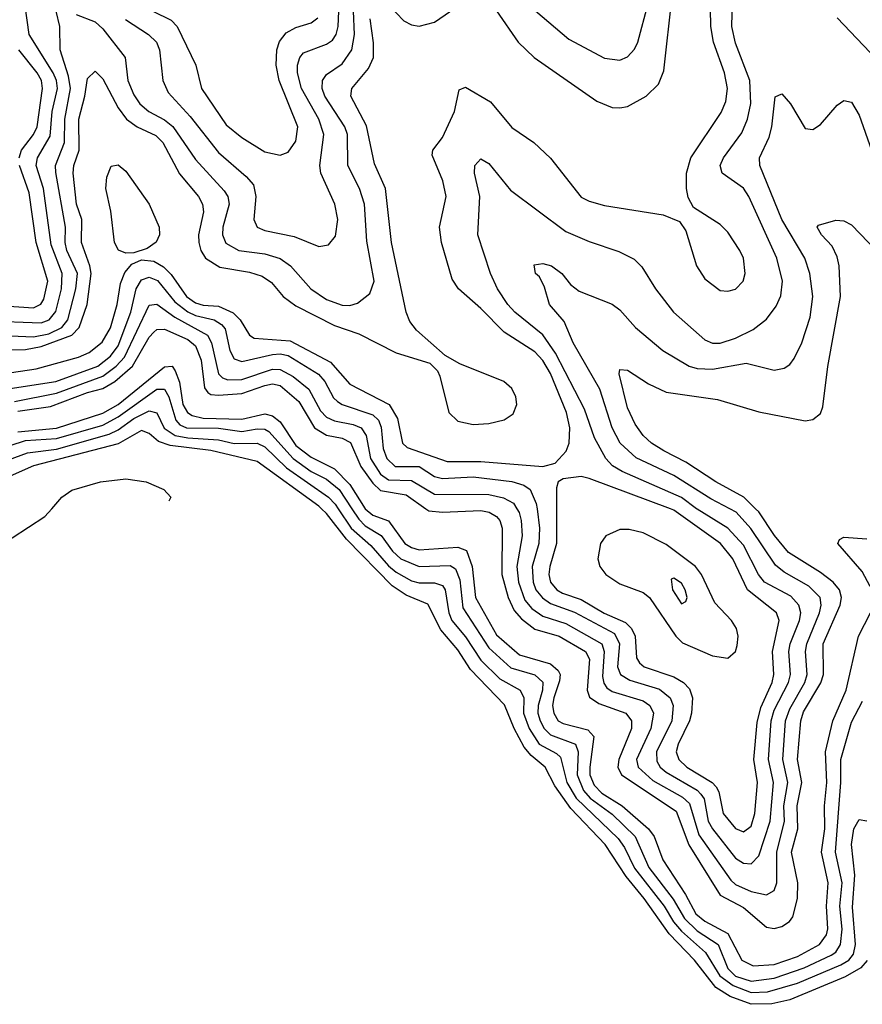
# Model space of a CAD drawing. Header units: inches. Extents: x 990535 to 1117859, y 769386 to 892122.
# Tile 461 of 656: x 1062475 to 1064658, y 808715 to 811268. Entities that reach past the tile are written whole.
import ezdxf

# ---------------------------------------------------------------- set-up
doc = ezdxf.new("R2010")
doc.units = ezdxf.units.IN
doc.header["$MEASUREMENT"] = 0
doc.layers.add('B0860', color=7, linetype='Continuous')
doc.layers.add('B0861', color=7, linetype='Continuous')

msp = doc.modelspace()

# ---------------------------------------------------------------- linework, layer by layer
at = {"layer": 'B0860', "color": 5}
for points, elevation in [([(1062370, 809869.1), (1062540.2, 809979.8), (1062557.7, 810000)], 2380), ([(1064670.8, 808829.2), (1064654.4, 808810), (1064613.5, 808786.5), (1064470, 808726.8), (1064423.9, 808716.1), (1064370, 808715.3), (1064315.6, 808735.6), (1064278.8, 808758.8), (1064223.5, 808830), (1064157.8, 808897.8), (1064093.1, 808990), (1064046.3, 809046.3), (1063992, 809130), (1063902.6, 809222.6), (1063861.6, 809281.6), (1063836.7, 809330), (1063800.1, 809360.1), (1063782.1, 809382.1), (1063755.9, 809430), (1063731.4, 809491.4), (1063643, 809583), (1063610, 809634.4), (1063565.9, 809685.9), (1063532.5, 809752.5), (1063476.4, 809776.4), (1063440.3, 809800.3), (1063321.3, 809921.3), (1063270, 809987.7), (1063257.1, 810000)], 2420), ([(1063300.3, 810000), (1063333.9, 809950), (1063384.8, 809904.8), (1063430, 809852.5), (1063450, 809836), (1063490, 809813.4), (1063510, 809808.1), (1063550, 809807.7), (1063570, 809801.1), (1063577, 809790), (1063586.6, 809730), (1063594.3, 809710), (1063630, 809668.3), (1063670, 809607.3), (1063719.2, 809559.2), (1063771.7, 809530), (1063780.8, 809510), (1063780.6, 809470), (1063794.7, 809430), (1063820.4, 809390), (1063865.9, 809365.9), (1063876, 809356), (1063892.6, 809290), (1063917.1, 809250), (1064025.5, 809145.5), (1064042.2, 809122.2), (1064068, 809068), (1064145, 808970), (1064169.2, 808929.2), (1064190, 808904.6), (1064252.2, 808850), (1064289.4, 808789.4), (1064323.7, 808763.8), (1064370, 808745.7), (1064412.2, 808747.8), (1064490.3, 808770.3), (1064602.8, 808817.2), (1064623.3, 808830), (1064635.1, 808844.9), (1064640.3, 808870), (1064633, 808967), (1064639.2, 809050), (1064630.3, 809130), (1064635.9, 809170), (1064650, 809194.8), (1064670, 809190.7)], 2440), ([(1063335.4, 810000), (1063353.2, 809973.2), (1063370, 809955.9), (1063411, 809931), (1063440.4, 809890), (1063462.1, 809870), (1063510, 809850.7), (1063590, 809853), (1063604.4, 809844.4), (1063615.6, 809815.6), (1063623.2, 809743.2), (1063690, 809639.9), (1063747.8, 809587.8), (1063810, 809569.5), (1063830.7, 809550.7), (1063829.6, 809530), (1063817.9, 809490), (1063817.3, 809470), (1063823.4, 809450), (1063834.2, 809430), (1063850, 809413.8), (1063915.3, 809390), (1063921.5, 809370), (1063919.3, 809310), (1063936.1, 809270), (1063952.6, 809250), (1064010, 809208.1), (1064069.8, 809150), (1064105.1, 809070), (1064168.2, 808988.2), (1064197.5, 808937.5), (1064230, 808905.5), (1064284.3, 808870), (1064310, 808807.7), (1064330, 808788.4), (1064370, 808775), (1064430, 808783.3), (1064507.8, 808810), (1064577.5, 808842.5), (1064589.3, 808850.7), (1064602, 808870), (1064606.2, 808910), (1064600.4, 808970), (1064605.9, 809030), (1064588.7, 809110), (1064602.2, 809290), (1064602.2, 809350), (1064630, 809446.9), (1064659, 809501)], 2460), ([(1063370, 810000), (1063390, 809983.6), (1063430, 809968.4), (1063473.1, 809910), (1063490, 809899.3), (1063510, 809893.9), (1063610, 809900.2), (1063632.1, 809892.1), (1063647.1, 809850), (1063656.1, 809770), (1063710, 809672.8), (1063770, 809621), (1063850, 809598.3), (1063870, 809580.8), (1063875.2, 809570), (1063873.7, 809553.7), (1063858.5, 809510), (1063855.2, 809490), (1063858.7, 809470), (1063870.4, 809450.4), (1063882.9, 809442.9), (1063946.6, 809426.6), (1063962.7, 809410), (1063952, 809330), (1063952.3, 809310), (1063963.2, 809283.2), (1063982.8, 809262.8), (1064035.7, 809230), (1064104.4, 809170), (1064118.6, 809150), (1064140.9, 809090), (1064200, 809000), (1064226.9, 808950), (1064250, 808930.5), (1064310, 808898.6), (1064345.9, 808830), (1064375.2, 808815.2), (1064430, 808818.1), (1064490, 808838.8), (1064547.2, 808870), (1064565, 808895), (1064569.3, 808910.7), (1064565.1, 808970), (1064570, 809030), (1064552.5, 809110), (1064561.2, 809170), (1064560.2, 809230), (1064566.5, 809290), (1064562.8, 809370), (1064581.8, 809450), (1064616.3, 809530), (1064648.6, 809670), (1064679.5, 809730)], 2480), ([(1063526.7, 810000), (1063534.5, 809994.5), (1063570, 809991.2), (1063670, 809995.4), (1063691.1, 809991.1), (1063710, 809980.1), (1063718.6, 809970), (1063724.9, 809950), (1063723.7, 809830), (1063740.3, 809770), (1063755.9, 809735.9), (1063774.7, 809714.7), (1063810, 809688.1), (1063872.8, 809670), (1063941, 809630), (1063951.5, 809610), (1063945, 809530), (1063951.5, 809511.5), (1063975.3, 809495.3), (1064045.4, 809470), (1064059.9, 809450), (1064059.9, 809430), (1064027.5, 809350), (1064025, 809330), (1064033.8, 809310), (1064176.1, 809216.2), (1064208.7, 809128.7), (1064290, 808998.2), (1064350, 808966.3), (1064410, 808915.5), (1064430, 808912.2), (1064450, 808917.4), (1064469.9, 808930), (1064478, 808942), (1064490, 808990), (1064490.8, 809030), (1064475.1, 809110), (1064491.2, 809170), (1064489.8, 809230), (1064501.4, 809290), (1064490.7, 809350), (1064499, 809450), (1064506.2, 809473.8), (1064551.1, 809548.9), (1064557.8, 809570), (1064556.6, 809650), (1064600.6, 809750), (1064604.4, 809770), (1064598.8, 809790), (1064582.6, 809810), (1064550, 809834.9), (1064467, 809887), (1064430.8, 809930.8), (1064390, 809991.8), (1064381.7, 810000)], 2520), ([(1063763.1, 810000), (1063769.2, 809990), (1063774.1, 809970), (1063776.6, 809930), (1063762.8, 809850), (1063767.4, 809810), (1063783.5, 809763.5), (1063801.8, 809741.8), (1063830, 809721.4), (1063890, 809702.3), (1063983.5, 809650), (1063989, 809630), (1063985.1, 809565.1), (1063988.1, 809548.1), (1063996.1, 809536.1), (1064010, 809525.9), (1064090, 809501.7), (1064107.6, 809490), (1064117, 809470), (1064110.5, 809430), (1064073.2, 809350), (1064077.6, 809330), (1064115.8, 809295.8), (1064192.2, 809252.2), (1064210, 809235.5), (1064235, 809155), (1064317.2, 809037.2), (1064330, 809026.2), (1064370, 809007.3), (1064410, 808998.7), (1064429.6, 809010.4), (1064437.1, 809030), (1064436.4, 809110), (1064456.6, 809190), (1064455.2, 809230), (1064465.5, 809290), (1064452.4, 809350), (1064459.4, 809450), (1064470, 809481.6), (1064509.7, 809550), (1064515.4, 809570), (1064511, 809630), (1064514.4, 809650), (1064547.6, 809730), (1064552, 809750), (1064549.2, 809770), (1064519.4, 809799.4), (1064455.5, 809835.5), (1064433.5, 809853.5), (1064369.2, 809949.2), (1064331.4, 809991.4), (1064315.2, 810000)], 2540), ([(1063815.2, 810000), (1063821.7, 809950), (1063819.6, 809910), (1063802.9, 809850), (1063805, 809810), (1063812.6, 809790), (1063829.1, 809769.1), (1063850, 809754.3), (1063912.3, 809732.3), (1064016.4, 809676.4), (1064028.8, 809650), (1064024, 809590), (1064031.6, 809570), (1064055.7, 809555.7), (1064132.3, 809532.3), (1064160.4, 809510), (1064167.9, 809490), (1064164.3, 809450), (1064125.2, 809370), (1064125.5, 809345.5), (1064134.5, 809330), (1064150, 809317.5), (1064230.2, 809270.2), (1064240, 809260), (1064248.1, 809248.1), (1064259, 809190), (1064270.1, 809170), (1064330, 809094.5), (1064350, 809081.6), (1064370, 809079.6), (1064390, 809100.1), (1064419.8, 809190), (1064428, 809290), (1064415, 809350), (1064422, 809450), (1064430, 809477.6), (1064467.2, 809550), (1064472.5, 809570), (1064468.2, 809630), (1064471.3, 809650), (1064495.3, 809710), (1064498.6, 809730), (1064494.1, 809750), (1064473.2, 809773.2), (1064404.6, 809810), (1064389.5, 809829.5), (1064350, 809905.5), (1064309.8, 809949.8), (1064230, 809998.7), (1064228.3, 810000)], 2560), ([(1063865.9, 810000), (1063865.8, 809910), (1063848.6, 809850), (1063845.8, 809830), (1063850.1, 809810), (1063866.3, 809790), (1063881.2, 809781.2), (1063930, 809764.5), (1063989.6, 809729.6), (1064044.9, 809704.9), (1064059.8, 809690), (1064069.4, 809670), (1064073.3, 809613.3), (1064080.7, 809600.7), (1064092.7, 809590), (1064170, 809564.7), (1064195, 809550), (1064210, 809533.3), (1064217.8, 809510), (1064215.6, 809470), (1064210.2, 809449.8), (1064181, 809390), (1064176.2, 809370), (1064182.7, 809350), (1064203.3, 809330), (1064269, 809290), (1064279.1, 809279.1), (1064286.2, 809266.2), (1064297.9, 809210), (1064330, 809171.4), (1064350, 809162.2), (1064370, 809177), (1064379.7, 809210), (1064386.7, 809290), (1064377.1, 809350), (1064385.6, 809445.7), (1064395.2, 809484.8), (1064424.6, 809550), (1064429.3, 809570), (1064425.5, 809630), (1064442.8, 809710), (1064435.8, 809730), (1064361.1, 809790), (1064322.9, 809870), (1064290.5, 809910), (1064170, 809996.7), (1064161.1, 810000)], 2580), ([(1064678.2, 809798.2), (1064657.8, 809837.8), (1064594.6, 809910), (1064599.3, 809920.7), (1064610, 809926.2), (1064670, 809922.1)], 2480)]:
    msp.add_lwpolyline(points, dxfattribs=dict(at, elevation=elevation))
for points, elevation in [([(1064030, 809946.7), (1063993.8, 809930), (1063979.9, 809910), (1063973, 809870), (1063977.9, 809850), (1063994, 809830), (1064030, 809805.1), (1064090, 809782.9), (1064106.9, 809770), (1064175.1, 809670), (1064192.6, 809652.6), (1064270, 809619), (1064310, 809612.4), (1064329.6, 809630.4), (1064334.3, 809645.7), (1064336.9, 809670), (1064332.1, 809690), (1064319.6, 809710), (1064276.3, 809756.3), (1064241.1, 809830), (1064225.7, 809850), (1064150, 809907.4), (1064090, 809937.6), (1064053.8, 809946.2)], 2620), ([(1064170, 809820.5), (1064162.8, 809817.2), (1064166.1, 809790), (1064190, 809753.8), (1064200.7, 809759.3), (1064204.5, 809770), (1064198.9, 809790), (1064190, 809807.2)], 2640)]:
    msp.add_lwpolyline(points, close=True, dxfattribs=dict(at, elevation=elevation))
at = {"layer": 'B0861', "color": 5}
for points, elevation in [([(1062430, 810350.3), (1062517.3, 810362.7), (1062627.3, 810392.7), (1062654.8, 810405.2), (1062688, 810432), (1062710, 810469.5), (1062727.2, 810530), (1062736.2, 810583.8), (1062747.5, 810612.5), (1062765.5, 810634.5), (1062790, 810645.1), (1062822.1, 810642.1), (1062847.3, 810627.3), (1062867, 810607), (1062906.6, 810550), (1062930, 810533.7), (1062950, 810527.8), (1062990, 810525.5), (1063028.2, 810508.2), (1063046.4, 810490), (1063070, 810450.1), (1063082.4, 810442.4), (1063175.3, 810435.3), (1063279.8, 810379.8), (1063330, 810323.2), (1063432.1, 810270), (1063454.1, 810234.1), (1063466.8, 810170), (1063479, 810158.9), (1063582.3, 810122.3), (1063670, 810122.6), (1063830.6, 810109.4), (1063862, 810118), (1063890.9, 810149.1), (1063898.2, 810170), (1063900.7, 810210), (1063891.7, 810250), (1063850, 810350.7), (1063830, 810384.8), (1063810, 810406.6), (1063730, 810458.1), (1063670, 810519.5), (1063611.5, 810570), (1063595.4, 810595.4), (1063567.7, 810690), (1063562.8, 810730), (1063580.1, 810810), (1063571.6, 810850), (1063543.4, 810916.6), (1063545.5, 810930), (1063570, 810962.2), (1063601.5, 811030), (1063613.6, 811086.4), (1063630, 811092.8), (1063695, 811055), (1063750, 810988.7), (1063807.2, 810950), (1063850, 810909.4), (1063930, 810808.1), (1063950, 810797.6), (1063990, 810786.7), (1064142.5, 810762.5), (1064184.7, 810744.7), (1064200.5, 810720.5), (1064228.4, 810630), (1064250, 810596.5), (1064290, 810566.2), (1064310, 810563.8), (1064330, 810569.3), (1064349.8, 810590), (1064354.7, 810610), (1064350, 810649.4), (1064341.1, 810670), (1064310, 810717.4), (1064290, 810736.8), (1064220.9, 810780.9), (1064207.2, 810807.2), (1064203, 810830), (1064202.9, 810870), (1064213.8, 810910), (1064292.5, 811027.5), (1064304.4, 811055.6), (1064309.3, 811090), (1064301.3, 811130), (1064272.9, 811210), (1064265.4, 811250), (1064262.7, 811390)], 2580), ([(1062390, 810487.7), (1062530, 810481.8), (1062551.1, 810490), (1062568.1, 810511.9), (1062582.9, 810570), (1062584.8, 810610), (1062555.9, 810684.1), (1062536.5, 810830), (1062517.4, 810890), (1062521, 810910), (1062553.5, 810966.5), (1062558.9, 811030), (1062572.6, 811090), (1062570.3, 811110), (1062561.2, 811130), (1062499.1, 811230), (1062488.2, 811310)], 2660), ([(1062748.6, 811268.6), (1062808.1, 811230), (1062829.2, 811210), (1062837.3, 811190), (1062845.9, 811110), (1062859.1, 811079.1), (1062916.7, 811016.7), (1062990, 810923.8), (1063061.9, 810861.9), (1063080.2, 810840.2), (1063086.7, 810810), (1063081, 810750), (1063090.1, 810730.1), (1063110, 810721.1), (1063185.9, 810705.9), (1063250, 810680.1), (1063275.3, 810684.7), (1063292.8, 810707.2), (1063299.2, 810750), (1063291.6, 810790), (1063254.9, 810870), (1063252.7, 810890), (1063262.6, 810970), (1063249.4, 811010), (1063205.3, 811090), (1063194.9, 811130), (1063194.4, 811150), (1063200.3, 811170), (1063210, 811181.8), (1063270, 811204.6), (1063284.9, 811215.1), (1063295.1, 811230), (1063300.1, 811250), (1063303, 811330)], 2660), ([(1063430, 811306.8), (1063470, 811264.8), (1063490, 811254.5), (1063510, 811251), (1063550, 811261.7), (1063630, 811317.1)], 2620), ([(1064228.3, 810000), (1064189.4, 810029.4), (1064036.3, 810096.3), (1064011, 810111), (1063993.6, 810130), (1063964.3, 810184.3), (1063938.6, 810258.6), (1063863.1, 810403.1), (1063830, 810450.7), (1063757.7, 810510), (1063739.7, 810530), (1063713.1, 810570), (1063694.9, 810610), (1063662.3, 810710), (1063667.1, 810810), (1063653.2, 810870), (1063653.7, 810890), (1063670, 810907.4), (1063690, 810895.6), (1063746.4, 810826.4), (1063890, 810719), (1063950, 810693.1), (1064027.4, 810667.4), (1064067.3, 810647.3), (1064087.3, 810627.3), (1064122.6, 810570), (1064168.8, 810510), (1064250, 810437.7), (1064269.7, 810429.7), (1064290, 810429.7), (1064330, 810442.3), (1064375.6, 810464.4), (1064410, 810491.6), (1064435, 810525), (1064447.5, 810552.5), (1064451.6, 810590), (1064436.7, 810650), (1064364.2, 810810), (1064350, 810831.6), (1064294.9, 810870), (1064289.9, 810889.9), (1064298.3, 810910), (1064345.7, 810974.3), (1064360.5, 811010), (1064369.4, 811050.6), (1064366.8, 811110), (1064330, 811207.3), (1064320.5, 811250), (1064321.4, 811318.6)], 2560), ([(1063710, 811290.7), (1063766.6, 811210), (1063808.1, 811170), (1063970, 811057), (1064010, 811040.1), (1064030, 811039.2), (1064050, 811043.3), (1064098, 811070), (1064130, 811101.1), (1064144.3, 811135.7), (1064165.8, 811330)], 2620), ([(1063811.4, 811291.4), (1063897.7, 811217.7), (1063990, 811168.3), (1064030, 811163.2), (1064050, 811171.8), (1064068.2, 811191.8), (1064076.7, 811210), (1064102.9, 811310)], 2640), ([(1062430.9, 810449.1), (1062510, 810446), (1062550, 810453.7), (1062583.9, 810470), (1062599.3, 810490), (1062620, 810570), (1062624, 810610), (1062597.2, 810670), (1062592.6, 810690), (1062593.1, 810730), (1062568.4, 810871.6), (1062567.2, 810890), (1062590.6, 810950), (1062591.2, 811010), (1062606.6, 811090), (1062601.4, 811121.4), (1062579.7, 811190), (1062578.9, 811250), (1062569.2, 811290)], 2640), ([(1062621.2, 811281.2), (1062670, 811262.1), (1062690, 811244.3), (1062748, 811170), (1062754.6, 811110), (1062770, 811072.9), (1062786.3, 811050), (1062809.1, 811030), (1062850, 811008.4), (1062871.3, 810991.3), (1062930, 810905.5), (1063004.4, 810824.4), (1063014, 810810), (1063017.4, 810790), (1063000.8, 810730), (1062999.9, 810710), (1063008.6, 810688.6), (1063042.8, 810670), (1063110, 810660.7), (1063150, 810648.9), (1063176, 810630), (1063229.1, 810570), (1063270, 810542.2), (1063310, 810527.9), (1063330, 810527.4), (1063350, 810533.3), (1063382.2, 810557.8), (1063393, 810590), (1063373.8, 810693.8), (1063367.9, 810790), (1063354.8, 810830), (1063324.7, 810890), (1063324.3, 810970), (1063316.9, 810990), (1063265.5, 811070), (1063258.8, 811090), (1063259.7, 811110), (1063270, 811126.3), (1063310, 811153.9), (1063335.4, 811190), (1063342.3, 811230), (1063339.4, 811290)], 2640), ([(1062819.5, 811290), (1062867.2, 811267.2), (1062883, 811250), (1062931.4, 811150), (1062945.4, 811090), (1063010, 810995.3), (1063050, 810962.7), (1063110, 810925.8), (1063150, 810916.6), (1063170, 810925), (1063190, 810952.9), (1063195.4, 810990), (1063147.2, 811110), (1063139.5, 811150), (1063141.1, 811190), (1063148.3, 811211.7), (1063165.6, 811234.4), (1063190, 811247.7), (1063230, 811259.5), (1063246.9, 811273.1)], 2680), ([(1062430, 810411.9), (1062490, 810412.6), (1062530, 810420.8), (1062609.9, 810450), (1062628.7, 810470), (1062649.4, 810530), (1062659.6, 810610), (1062656.6, 810630), (1062634.7, 810690), (1062635.7, 810750), (1062622.2, 810790), (1062612.9, 810870), (1062614.6, 810890), (1062628.5, 810930), (1062627.6, 811010), (1062643.5, 811070), (1062650, 811115.3), (1062670, 811134.7), (1062690, 811115), (1062730, 811039.9), (1062751.8, 811010), (1062779.4, 810990), (1062827.7, 810967.7), (1062845.7, 810950), (1062888.7, 810868.7), (1062938, 810810), (1062948.3, 810790), (1062950.7, 810770), (1062938.1, 810710), (1062938.5, 810690), (1062943.9, 810670), (1062956.4, 810650), (1062993.4, 810626.6), (1063070, 810613.7), (1063103.2, 810603.2), (1063126.9, 810586.9), (1063157.1, 810550), (1063190, 810526.6), (1063290, 810475), (1063353.2, 810453.2), (1063450, 810404.1), (1063537.6, 810377.6), (1063557.5, 810357.5), (1063563.8, 810343.8), (1063587.1, 810250), (1063610, 810227.4), (1063650, 810218.1), (1063690, 810221), (1063729.7, 810230.3), (1063753.7, 810246.3), (1063763, 810270), (1063760.5, 810290), (1063750, 810311.9), (1063729.1, 810330), (1063615.4, 810375.4), (1063577.5, 810397.5), (1063502.7, 810462.7), (1063485.9, 810485.9), (1063476.3, 810510), (1063438.5, 810690), (1063422.3, 810830), (1063394.5, 810894.5), (1063373, 810993), (1063332.6, 811070), (1063335.4, 811090), (1063378.4, 811141.6), (1063391.3, 811170), (1063391.7, 811208.3), (1063383.2, 811270)], 2620), ([(1064593.1, 811273.1), (1064729.6, 811129.6), (1064762, 811070), (1064790, 810986.8), (1064810, 810962.8), (1064830, 810981), (1064850, 811046.8), (1064901.2, 811270)], 2560), ([(1062473.4, 810910), (1062479.1, 810930), (1062510.7, 810970), (1062520.2, 810990), (1062533.6, 811090), (1062531.4, 811110), (1062520.2, 811130), (1062472.2, 811190)], 2680), ([(1064315.2, 810000), (1064266.1, 810026.1), (1064170, 810086.2), (1064072.5, 810132.5), (1064030.3, 810170), (1064010, 810210), (1063978.2, 810310), (1063909.2, 810430), (1063885.6, 810485.6), (1063847.8, 810530), (1063835, 810575), (1063821.5, 810601.5), (1063811.5, 810610), (1063807.7, 810632.3), (1063830, 810636.1), (1063852.7, 810630), (1063879.5, 810610), (1063901.8, 810581.8), (1063924.2, 810564.2), (1064010, 810530.3), (1064030, 810515.8), (1064070.8, 810470), (1064141.1, 810410), (1064209.8, 810369.8), (1064230, 810364.1), (1064270, 810362.1), (1064357.3, 810377.3), (1064430, 810359.3), (1064455.8, 810364.2), (1064470, 810373.8), (1064481.9, 810390), (1064501.1, 810430), (1064522.8, 810497.2), (1064529.9, 810550), (1064522.3, 810610), (1064508.9, 810650), (1064450, 810750), (1064392.9, 810890), (1064391.7, 810910), (1064416.5, 810963.5), (1064423.4, 810990), (1064432, 811068), (1064450, 811075.5), (1064472.2, 811050), (1064510, 810985.7), (1064530, 810983.1), (1064550, 810996.4), (1064593.2, 811046.8), (1064610, 811058.4), (1064630, 811054), (1064650, 811020.5), (1064682, 810930)], 2540), ([(1062370, 810530.8), (1062510, 810521.1), (1062529.5, 810530.4), (1062536.9, 810543.1), (1062547.3, 810590), (1062517.5, 810690), (1062499.1, 810819.1), (1062474.3, 810890)], 2680), ([(1064381.7, 810000), (1064351.5, 810030), (1064278.3, 810070), (1064201, 810121), (1064143.8, 810150), (1064112.1, 810170), (1064090.4, 810190), (1064070, 810219.1), (1064050, 810262), (1064028.2, 810350), (1064030, 810360.7), (1064050, 810359.7), (1064104.3, 810324.3), (1064150, 810302.4), (1064283, 810283), (1064390, 810251.6), (1064510, 810228.3), (1064530, 810231.2), (1064550, 810247.1), (1064555.5, 810264.5), (1064568.9, 810368.9), (1064601.5, 810550), (1064598.3, 810630), (1064593.2, 810653.2), (1064580.5, 810680.5), (1064552.4, 810710), (1064541.3, 810730), (1064544.8, 810735.2), (1064590, 810747.9), (1064610, 810746.9), (1064630, 810735.8), (1064741.1, 810621.1)], 2520), ([(1062450, 810312.2), (1062568.3, 810330), (1062677.1, 810370), (1062710, 810396.1), (1062730, 810422.8), (1062762.3, 810510), (1062776.8, 810570), (1062790, 810593.6), (1062810, 810600.4), (1062831.7, 810591.7), (1062876.9, 810536.9), (1062910, 810510.7), (1062930, 810501), (1062978.3, 810490), (1062997.9, 810477.9), (1063006.7, 810466.7), (1063019.5, 810410), (1063030, 810388.6), (1063050, 810381.6), (1063130, 810399.7), (1063150, 810401.7), (1063170, 810397.1), (1063249.2, 810349.2), (1063265.3, 810330), (1063287.6, 810287.6), (1063298, 810278), (1063310, 810270), (1063390, 810243.6), (1063404.6, 810230), (1063411.7, 810211.7), (1063416.6, 810156.6), (1063425.8, 810130), (1063447.9, 810110), (1063510, 810109.4), (1063550, 810083.7), (1063570, 810078.6), (1063650, 810082.7), (1063750, 810071.1), (1063780.9, 810060.9), (1063797.5, 810050), (1063813.4, 810013.4), (1063815.2, 810000)], 2560), ([(1062461.5, 810278.5), (1062570, 810299.7), (1062690, 810344.1), (1062724.4, 810370), (1062746.6, 810393.4), (1062810, 810527.9), (1062830, 810530.7), (1062877, 810497), (1062961.1, 810450), (1062971.9, 810430), (1062989.5, 810349.5), (1062999.9, 810339.9), (1063014, 810334), (1063050, 810335.3), (1063130, 810362), (1063150, 810361.1), (1063183.1, 810343.1), (1063223.5, 810310), (1063254.2, 810254.2), (1063270, 810237.7), (1063290, 810227.8), (1063338.9, 810218.9), (1063359.3, 810210), (1063372.4, 810190), (1063383.3, 810130), (1063409.5, 810089.5), (1063430, 810075.4), (1063490, 810073.6), (1063550, 810038.1), (1063690, 810037.2), (1063728.8, 810028.8), (1063754.4, 810014.4), (1063763.1, 810000)], 2540), ([(1062470, 810253.1), (1062554.5, 810265.5), (1062650, 810301.2), (1062690, 810311.6), (1062720.8, 810330), (1062767.3, 810370), (1062810, 810445), (1062822.1, 810457.9), (1062830, 810464.9), (1062850, 810465.4), (1062910, 810438.6), (1062930, 810422.4), (1062945.2, 810385.2), (1062953.3, 810313.3), (1062961.9, 810301.9), (1062970, 810296.5), (1062990, 810294.6), (1063050, 810298.5), (1063110, 810320), (1063130, 810323.9), (1063150, 810319.6), (1063197.9, 810277.9), (1063238.5, 810210), (1063270, 810191.1), (1063310, 810182.7), (1063331.5, 810171.5), (1063358.9, 810110), (1063390, 810066.6), (1063410, 810047.8), (1063475.8, 810035.8), (1063526.7, 810000)], 2520), ([(1062470, 810199.9), (1062570, 810209.2), (1062690, 810247.8), (1062730, 810270.2), (1062850, 810368.4), (1062870, 810370.1), (1062877.9, 810357.9), (1062888.6, 810328.6), (1062897.7, 810270), (1062909.4, 810249.4), (1062921.5, 810241.5), (1062950, 810235.2), (1063050, 810232.4), (1063110, 810245.8), (1063130, 810241.4), (1063150, 810225.2), (1063190, 810164.5), (1063230, 810134), (1063290, 810103.6), (1063330, 810062.8), (1063370, 810000)], 2480), ([(1062409, 810151), (1062490, 810176.7), (1062570, 810181.9), (1062690, 810216.5), (1062730, 810238.4), (1062830, 810309.8), (1062850.1, 810310), (1062861.2, 810290), (1062879, 810230), (1062890, 810217.9), (1062906.6, 810210), (1062990, 810208.8), (1063050, 810200.8), (1063090, 810207.7), (1063110, 810206.5), (1063120.6, 810200.6), (1063183.2, 810130), (1063230, 810096.8), (1063270, 810076.4), (1063302.2, 810050), (1063335.4, 810000)], 2460), ([(1062287.9, 810000), (1062310, 810010.4), (1062370, 810079.7), (1062421.5, 810118.5), (1062494.9, 810145.1), (1062570, 810154.6), (1062706.7, 810193.3), (1062730, 810204.3), (1062770, 810234.2), (1062810, 810254), (1062830, 810248.4), (1062849.3, 810209.3), (1062877.7, 810190), (1062910, 810183.6), (1062990, 810178.7), (1063030, 810169.1), (1063090, 810170), (1063110, 810160.4), (1063165.9, 810105.9), (1063275.3, 810030), (1063292.2, 810012.2), (1063300.3, 810000)], 2440), ([(1063257.1, 810000), (1063250, 810006.9), (1063090, 810122.6), (1062970, 810151.1), (1062864.3, 810164.3), (1062834.4, 810174.4), (1062810, 810195.4), (1062790, 810202.8), (1062730, 810168.8), (1062510, 810111.2), (1062450, 810084.5), (1062410, 810052.6), (1062370, 810028.9), (1062343, 810000)], 2420), ([(1064161.1, 810000), (1063950, 810078.5), (1063930, 810083.9), (1063882.7, 810077.3), (1063870.2, 810069.8), (1063866, 810054), (1063865.9, 810000)], 2580), ([(1062557.7, 810000), (1062583.7, 810030), (1062610, 810048.2), (1062683.6, 810070), (1062750, 810077.9), (1062802.4, 810070), (1062848, 810050), (1062866, 810030), (1062860.7, 810019.9)], 2380)]:
    msp.add_lwpolyline(points, dxfattribs=dict(at, elevation=elevation))
at = {"layer": 'B0861', "color": 5, "elevation": 2580}
msp.add_lwpolyline([(1062750, 810662.5), (1062730.3, 810670.3), (1062720.2, 810690), (1062711.2, 810771.2), (1062698.1, 810830), (1062700.6, 810859.4), (1062711.4, 810888.6), (1062730, 810891.6), (1062750, 810875.1), (1062810, 810789.4), (1062835.9, 810730), (1062837.1, 810710), (1062828.5, 810691.5), (1062804.9, 810675), (1062770, 810663.2)], close=True, dxfattribs=at)

doc.saveas('drawing.dxf')
